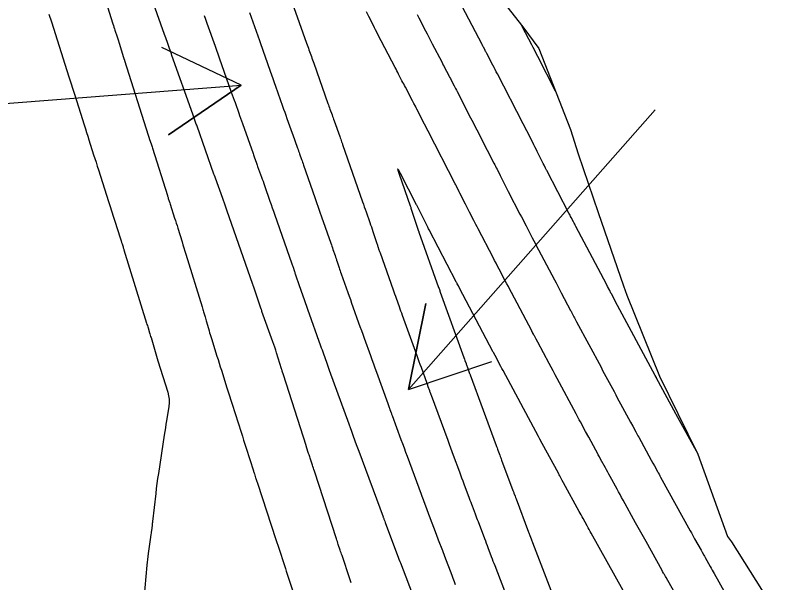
# Model space of a CAD drawing. Extents: x 954385 to 988206, y 1868364 to 1924553.
# Drawn here: x 955263.4 to 955316.1, y 1923586.6 to 1923625.4 of the extents above; entities that cross this region are included whole.
import ezdxf

# ---------------------------------------------------------------- set-up
doc = ezdxf.new("R2010")
doc.units = 0
for name, color, linetype in [('Default', 7, 'Continuous'), ('Ex_Major Contours', 7, 'Continuous'), ('Ex_Minor Contours', 7, 'Continuous'), ('Perimeter', 7, 'Continuous'), ('Slopes', 7, 'Continuous')]:
    doc.layers.add(name, color=color, linetype=linetype)

msp = doc.modelspace()

# ---------------------------------------------------------------- linework, layer by layer
at = {"layer": 'Default'}
msp.add_arc((956111.568, 1924014.493), 954.93, 205.346268, 226.414195, dxfattribs=at)
at = {"layer": 'Ex_Major Contours'}
for points in [[(955309.934, 1923595.595), (955308.562, 1923598.109), (955308.539, 1923598.151), (955307.218, 1923600.589), (955307.201, 1923600.62), (955307.185, 1923600.65), (955307.12, 1923600.772), (955304.398, 1923605.85), (955304.365, 1923605.912), (955304.362, 1923605.918), (955304.131, 1923606.353), (955304.102, 1923606.407), (955304.073, 1923606.462), (955304.044, 1923606.516), (955304.016, 1923606.571), (955303.872, 1923606.844), (955303.786, 1923607.007), (955301.704, 1923610.961), (955301.664, 1923611.037), (955301.624, 1923611.113), (955301.584, 1923611.189), (955301.545, 1923611.265), (955301.386, 1923611.569), (955301.347, 1923611.645), (955301.307, 1923611.721), (955301.268, 1923611.797), (955301.228, 1923611.873), (955299.717, 1923614.776), (955299.696, 1923614.817), (955299.675, 1923614.857), (955299.655, 1923614.898), (955299.634, 1923614.938), (955299.533, 1923615.142), (955299.472, 1923615.264), (955299.059, 1923616.094), (955298.983, 1923616.246), (955298.907, 1923616.398), (955298.83, 1923616.549), (955298.753, 1923616.7), (955298.342, 1923617.5), (955298.1, 1923617.971), (955296.346, 1923621.386), (955296.269, 1923621.535), (955296.191, 1923621.685), (955296.114, 1923621.834), (955296.036, 1923621.983), (955295.621, 1923622.773), (955295.594, 1923622.825), (955295.567, 1923622.877), (955295.54, 1923622.929), (955295.513, 1923622.981), (955295.404, 1923623.189), (955295.377, 1923623.241), (955295.35, 1923623.293), (955295.323, 1923623.345), (955295.296, 1923623.397), (955293.943, 1923626.004)], [(955276.305, 1923625.393), (955276.399, 1923625.129), (955276.493, 1923624.865), (955276.586, 1923624.601), (955276.96, 1923623.545), (955277.054, 1923623.281), (955277.147, 1923623.017), (955277.241, 1923622.753), (955277.334, 1923622.489), (955278.166, 1923620.138), (955278.229, 1923619.96), (955278.292, 1923619.782), (955278.355, 1923619.604), (955278.418, 1923619.425), (955278.669, 1923618.712), (955278.732, 1923618.534), (955278.795, 1923618.356), (955278.858, 1923618.178), (955278.922, 1923618), (955279.653, 1923615.939), (955279.679, 1923615.866), (955279.704, 1923615.793), (955279.73, 1923615.721), (955279.756, 1923615.648), (955279.86, 1923615.356), (955279.886, 1923615.284), (955279.913, 1923615.211), (955279.939, 1923615.138), (955279.965, 1923615.065), (955280.227, 1923614.336), (955280.279, 1923614.19), (955280.331, 1923614.044), (955280.382, 1923613.898), (955280.433, 1923613.751), (955280.802, 1923612.691), (955280.881, 1923612.466), (955280.96, 1923612.241), (955281.038, 1923612.015), (955281.117, 1923611.79), (955282.303, 1923608.397), (955282.323, 1923608.34), (955282.343, 1923608.283), (955282.362, 1923608.226), (955282.381, 1923608.169), (955282.458, 1923607.939), (955282.477, 1923607.882), (955282.496, 1923607.824), (955282.515, 1923607.767), (955282.534, 1923607.71), (955282.82, 1923606.864), (955282.864, 1923606.734), (955282.908, 1923606.604), (955282.954, 1923606.474), (955282.999, 1923606.344), (955283.183, 1923605.826), (955283.229, 1923605.696), (955283.275, 1923605.567), (955283.321, 1923605.437), (955283.367, 1923605.308), (955284.264, 1923602.791), (955284.313, 1923602.653), (955284.362, 1923602.515), (955284.412, 1923602.377), (955284.461, 1923602.239), (955284.66, 1923601.688), (955284.71, 1923601.55), (955284.76, 1923601.412), (955284.81, 1923601.274), (955284.86, 1923601.136), (955286.191, 1923597.46), (955286.212, 1923597.402), (955286.238, 1923597.329), (955286.254, 1923597.285), (955286.393, 1923596.904), (955286.418, 1923596.836), (955286.443, 1923596.767), (955286.468, 1923596.699), (955286.493, 1923596.631), (955286.703, 1923596.059), (955286.747, 1923595.941), (955286.79, 1923595.823), (955286.834, 1923595.705), (955286.878, 1923595.587), (955288.535, 1923591.107), (955288.549, 1923591.068), (955288.563, 1923591.029), (955288.578, 1923590.991), (955288.592, 1923590.952), (955288.65, 1923590.797), (955288.679, 1923590.72), (955288.708, 1923590.643), (955289.57, 1923588.346), (955289.594, 1923588.282), (955289.618, 1923588.219), (955289.678, 1923588.06), (955289.702, 1923587.997), (955289.714, 1923587.965), (955290.694, 1923585.378)]]:
    msp.add_lwpolyline(points, dxfattribs=at)
at = {"layer": 'Ex_Minor Contours'}
for points in [[(955286.346, 1923586.598), (955286.303, 1923586.727), (955286.26, 1923586.856), (955285.729, 1923588.455), (955285.698, 1923588.55), (955285.666, 1923588.646), (955285.634, 1923588.741), (955285.603, 1923588.836), (955285.475, 1923589.218), (955285.444, 1923589.313), (955285.412, 1923589.408), (955285.381, 1923589.504), (955285.35, 1923589.599), (955283.84, 1923594.229), (955283.805, 1923594.334), (955283.771, 1923594.439), (955283.737, 1923594.544), (955283.703, 1923594.648), (955283.546, 1923595.126), (955283.521, 1923595.201), (955283.497, 1923595.277), (955283.472, 1923595.352), (955283.448, 1923595.427), (955283.308, 1923595.859), (955283.296, 1923595.897), (955283.277, 1923595.954), (955283.271, 1923595.973), (955281.728, 1923600.813), (955281.644, 1923601.075), (955281.632, 1923601.113), (955281.621, 1923601.15), (955281.609, 1923601.188), (955281.597, 1923601.225), (955281.257, 1923602.311), (955281.195, 1923602.504), (955281.132, 1923602.697), (955281.066, 1923602.889), (955280.999, 1923603.08), (955280.26, 1923605.153), (955280.243, 1923605.204), (955280.225, 1923605.254), (955280.216, 1923605.279), (955280.207, 1923605.304), (955279.678, 1923606.874), (955279.666, 1923606.909), (955279.651, 1923606.954), (955279.642, 1923606.981), (955277.862, 1923612.074), (955277.838, 1923612.141), (955277.815, 1923612.208), (955277.792, 1923612.275), (955277.768, 1923612.341), (955277.675, 1923612.609), (955277.652, 1923612.675), (955277.628, 1923612.742), (955277.605, 1923612.809), (955277.581, 1923612.875), (955277.084, 1923614.259), (955277.059, 1923614.33), (955277.016, 1923614.449), (955276.999, 1923614.497), (955276.982, 1923614.544), (955275.824, 1923617.807), (955275.8, 1923617.876), (955275.775, 1923617.945), (955275.751, 1923618.014), (955275.727, 1923618.083), (955275.629, 1923618.36), (955275.581, 1923618.498), (955275.532, 1923618.636), (955274.111, 1923622.652), (955274.069, 1923622.771), (955274.027, 1923622.89), (955273.984, 1923623.01), (955273.942, 1923623.129), (955273.773, 1923623.607), (955273.731, 1923623.726), (955273.688, 1923623.845), (955273.646, 1923623.965), (955273.604, 1923624.084), (955271.338, 1923630.466)], [(955281.937, 1923627.369), (955283.307, 1923623.5), (955283.348, 1923623.385), (955283.389, 1923623.27), (955283.43, 1923623.155), (955283.47, 1923623.04), (955283.633, 1923622.58), (955283.674, 1923622.465), (955283.714, 1923622.35), (955283.755, 1923622.235), (955283.796, 1923622.12), (955284.765, 1923619.375), (955284.8, 1923619.276), (955284.835, 1923619.177), (955284.87, 1923619.078), (955284.905, 1923618.979), (955285.045, 1923618.584), (955285.08, 1923618.485), (955285.115, 1923618.387), (955285.15, 1923618.288), (955285.185, 1923618.189), (955285.57, 1923617.112), (955285.603, 1923617.019), (955285.637, 1923616.927), (955285.703, 1923616.741), (955285.72, 1923616.694), (955285.737, 1923616.648), (955285.753, 1923616.601), (955285.769, 1923616.555), (955287.128, 1923612.652), (955287.189, 1923612.479), (955287.249, 1923612.306), (955287.309, 1923612.133), (955287.37, 1923611.96), (955287.625, 1923611.23), (955287.678, 1923611.077), (955287.731, 1923610.923), (955287.783, 1923610.769), (955287.835, 1923610.615), (955288.106, 1923609.799), (955288.125, 1923609.745), (955288.143, 1923609.69), (955288.161, 1923609.635), (955288.18, 1923609.581), (955288.253, 1923609.362), (955288.272, 1923609.308), (955288.291, 1923609.253), (955288.309, 1923609.199), (955288.329, 1923609.144), (955289.219, 1923606.631), (955289.271, 1923606.487), (955289.322, 1923606.343), (955289.373, 1923606.199), (955289.424, 1923606.055), (955289.63, 1923605.478), (955289.681, 1923605.334), (955289.733, 1923605.19), (955289.784, 1923605.046), (955289.836, 1923604.903), (955290.835, 1923602.131), (955290.907, 1923601.932), (955290.979, 1923601.732), (955291.052, 1923601.533), (955291.124, 1923601.333), (955291.517, 1923600.247), (955291.537, 1923600.192), (955291.557, 1923600.137), (955291.577, 1923600.082), (955291.596, 1923600.027), (955291.695, 1923599.753), (955291.715, 1923599.698), (955291.735, 1923599.643), (955291.775, 1923599.533), (955291.795, 1923599.477), (955291.815, 1923599.422), (955292.952, 1923596.336), (955293.047, 1923596.08), (955293.141, 1923595.824), (955293.236, 1923595.568), (955293.331, 1923595.311), (955293.745, 1923594.191), (955293.822, 1923593.983), (955293.899, 1923593.775), (955293.977, 1923593.567), (955294.054, 1923593.359), (955294.42, 1923592.38), (955294.47, 1923592.246), (955294.52, 1923592.113), (955294.57, 1923591.979), (955294.62, 1923591.846), (955294.821, 1923591.312), (955294.871, 1923591.178), (955294.921, 1923591.045), (955294.971, 1923590.911), (955295.022, 1923590.778), (955295.46, 1923589.614), (955295.518, 1923589.46), (955295.576, 1923589.307), (955295.634, 1923589.154), (955295.692, 1923589.001), (955295.924, 1923588.387), (955295.982, 1923588.234), (955296.041, 1923588.081), (955296.099, 1923587.928), (955296.158, 1923587.775), (955297, 1923585.576)], [(955269.469, 1923626.736), (955270.078, 1923624.813), (955270.113, 1923624.702), (955270.148, 1923624.592), (955270.183, 1923624.482), (955270.218, 1923624.372), (955270.358, 1923623.931), (955270.428, 1923623.711), (955270.498, 1923623.491), (955270.805, 1923622.522), (955270.829, 1923622.448), (955270.87, 1923622.318), (955270.876, 1923622.299), (955272.491, 1923617.205), (955272.538, 1923617.057), (955272.585, 1923616.909), (955272.679, 1923616.613), (955272.702, 1923616.539), (955272.726, 1923616.466), (955272.749, 1923616.392), (955272.773, 1923616.318), (955273.797, 1923613.078), (955273.813, 1923613.028), (955273.829, 1923612.977), (955273.845, 1923612.927), (955273.861, 1923612.877), (955273.926, 1923612.677), (955273.958, 1923612.577), (955273.99, 1923612.477), (955274.293, 1923611.536), (955274.349, 1923611.363), (955274.404, 1923611.189), (955274.459, 1923611.015), (955274.513, 1923610.841), (955274.798, 1923609.916), (955274.864, 1923609.704), (955274.929, 1923609.492), (955274.995, 1923609.28), (955275.06, 1923609.068), (955276.172, 1923605.457), (955276.198, 1923605.372), (955276.224, 1923605.286), (955276.25, 1923605.201), (955276.275, 1923605.115), (955276.374, 1923604.772), (955276.399, 1923604.687), (955276.424, 1923604.601), (955276.449, 1923604.515), (955276.473, 1923604.429), (955276.648, 1923603.82), (955276.686, 1923603.69), (955276.724, 1923603.56), (955276.764, 1923603.43), (955276.804, 1923603.301), (955277.183, 1923602.099), (955277.259, 1923601.856), (955277.336, 1923601.612), (955277.412, 1923601.369), (955277.489, 1923601.125), (955277.864, 1923599.928), (955277.952, 1923599.648), (955278.041, 1923599.367), (955278.13, 1923599.087), (955278.219, 1923598.807), (955278.83, 1923596.9), (955278.918, 1923596.626), (955279.006, 1923596.35), (955279.094, 1923596.075), (955279.182, 1923595.8), (955279.673, 1923594.258), (955279.691, 1923594.204), (955279.708, 1923594.15), (955279.725, 1923594.096), (955279.743, 1923594.041), (955279.828, 1923593.778), (955279.848, 1923593.716), (955279.868, 1923593.655), (955279.908, 1923593.531), (955279.928, 1923593.47), (955279.948, 1923593.408), (955281.212, 1923589.55), (955281.276, 1923589.353), (955281.341, 1923589.156), (955281.405, 1923588.959), (955281.469, 1923588.762), (955281.727, 1923587.973), (955281.791, 1923587.776), (955281.856, 1923587.579), (955281.921, 1923587.382), (955281.987, 1923587.185), (955282.579, 1923585.409)], [(955279.399, 1923625.596), (955280.084, 1923623.663), (955280.176, 1923623.403), (955280.268, 1923623.144), (955280.36, 1923622.884), (955280.452, 1923622.624), (955280.819, 1923621.585), (955280.911, 1923621.326), (955281.003, 1923621.066), (955281.095, 1923620.806), (955281.187, 1923620.546), (955281.667, 1923619.186), (955281.741, 1923618.976), (955281.815, 1923618.766), (955281.889, 1923618.557), (955281.963, 1923618.347), (955282.323, 1923617.334), (955282.366, 1923617.212), (955282.41, 1923617.09), (955282.453, 1923616.968), (955282.497, 1923616.846), (955282.689, 1923616.308), (955282.724, 1923616.211), (955282.758, 1923616.115), (955282.792, 1923616.019), (955282.827, 1923615.923), (955282.965, 1923615.538), (955282.999, 1923615.442), (955283.034, 1923615.346), (955283.068, 1923615.25), (955283.101, 1923615.153), (955283.872, 1923612.941), (955283.988, 1923612.607), (955284.104, 1923612.273), (955284.221, 1923611.939), (955284.337, 1923611.606), (955284.964, 1923609.814), (955285.001, 1923609.708), (955285.037, 1923609.603), (955285.073, 1923609.497), (955285.108, 1923609.392), (955285.25, 1923608.965), (955285.285, 1923608.861), (955285.32, 1923608.757), (955285.354, 1923608.654), (955285.389, 1923608.55), (955285.529, 1923608.135), (955285.564, 1923608.032), (955285.6, 1923607.928), (955285.635, 1923607.825), (955285.672, 1923607.722), (955286.123, 1923606.448), (955286.211, 1923606.201), (955286.298, 1923605.955), (955286.386, 1923605.708), (955286.474, 1923605.462), (955286.86, 1923604.378), (955286.954, 1923604.116), (955287.048, 1923603.853), (955287.142, 1923603.59), (955287.236, 1923603.328), (955287.664, 1923602.142), (955287.767, 1923601.857), (955287.87, 1923601.572), (955287.973, 1923601.287), (955288.076, 1923601.002), (955288.854, 1923598.853), (955288.879, 1923598.784), (955288.904, 1923598.715), (955288.954, 1923598.576), (955288.967, 1923598.541), (955288.979, 1923598.506), (955288.992, 1923598.471), (955289.004, 1923598.437), (955289.084, 1923598.218), (955289.101, 1923598.17), (955289.119, 1923598.122), (955289.136, 1923598.074), (955289.154, 1923598.027), (955289.754, 1923596.398), (955289.86, 1923596.111), (955289.966, 1923595.823), (955290.072, 1923595.536), (955290.178, 1923595.249), (955291.14, 1923592.649), (955291.185, 1923592.525), (955291.231, 1923592.402), (955291.277, 1923592.279), (955291.323, 1923592.156), (955291.507, 1923591.663), (955291.553, 1923591.54), (955291.599, 1923591.417), (955291.646, 1923591.293), (955291.692, 1923591.17), (955292.164, 1923589.912), (955292.211, 1923589.788), (955292.258, 1923589.663), (955292.304, 1923589.539), (955292.351, 1923589.415), (955292.539, 1923588.917), (955292.586, 1923588.792), (955292.633, 1923588.668), (955292.68, 1923588.544), (955292.727, 1923588.419), (955293.218, 1923587.122), (955293.3, 1923586.907), (955293.382, 1923586.691), (955293.464, 1923586.475)], [(955308.796, 1923585.287), (955307.86, 1923586.951), (955307.819, 1923587.026), (955307.748, 1923587.152), (955307.721, 1923587.199), (955307.695, 1923587.246), (955307.63, 1923587.365), (955307.59, 1923587.436), (955306.496, 1923589.416), (955306.319, 1923589.737), (955306.141, 1923590.057), (955305.964, 1923590.378), (955305.787, 1923590.698), (955304.936, 1923592.237), (955304.83, 1923592.429), (955304.724, 1923592.621), (955304.618, 1923592.814), (955304.513, 1923593.006), (955304.044, 1923593.865), (955303.962, 1923594.014), (955303.881, 1923594.163), (955303.8, 1923594.312), (955303.719, 1923594.461), (955303.394, 1923595.056), (955303.312, 1923595.205), (955303.231, 1923595.354), (955303.15, 1923595.503), (955303.069, 1923595.652), (955302.582, 1923596.551), (955302.367, 1923596.948), (955302.009, 1923597.609), (955301.937, 1923597.742), (955301.866, 1923597.874), (955301.794, 1923598.006), (955301.723, 1923598.139), (955300.425, 1923600.565), (955300.287, 1923600.823), (955300.149, 1923601.082), (955300.011, 1923601.34), (955299.873, 1923601.598), (955299.094, 1923603.05), (955298.991, 1923603.243), (955298.866, 1923603.477), (955298.836, 1923603.533), (955298.806, 1923603.588), (955298.747, 1923603.7), (955298.732, 1923603.727), (955298.717, 1923603.755), (955298.703, 1923603.783), (955298.688, 1923603.811), (955297.3, 1923606.448), (955297.195, 1923606.647), (955297.091, 1923606.846), (955296.986, 1923607.045), (955296.881, 1923607.244), (955296.462, 1923608.04), (955296.357, 1923608.239), (955296.253, 1923608.438), (955296.149, 1923608.637), (955296.045, 1923608.837), (955295.022, 1923610.804), (955294.949, 1923610.944), (955294.876, 1923611.085), (955294.803, 1923611.225), (955294.73, 1923611.365), (955294.437, 1923611.928), (955294.365, 1923612.068), (955294.293, 1923612.208), (955294.222, 1923612.348), (955294.152, 1923612.489), (955293.784, 1923613.228), (955293.731, 1923613.334), (955293.678, 1923613.44), (955293.572, 1923613.652), (955293.546, 1923613.705), (955293.519, 1923613.758), (955293.492, 1923613.811), (955293.465, 1923613.864), (955291.609, 1923617.477), (955291.362, 1923617.958), (955290.835, 1923618.985), (955290.81, 1923619.033), (955290.786, 1923619.08), (955290.761, 1923619.128), (955290.736, 1923619.175), (955290.637, 1923619.365), (955290.612, 1923619.412), (955290.587, 1923619.46), (955290.562, 1923619.507), (955290.537, 1923619.555), (955290.057, 1923620.476), (955289.999, 1923620.588), (955289.941, 1923620.7), (955289.883, 1923620.811), (955289.824, 1923620.923), (955289.592, 1923621.371), (955289.534, 1923621.483), (955289.476, 1923621.595), (955289.418, 1923621.707), (955289.36, 1923621.819), (955288.185, 1923624.084), (955288.105, 1923624.238), (955288.025, 1923624.392), (955287.946, 1923624.546), (955287.867, 1923624.701), (955287.55, 1923625.319), (955287.391, 1923625.628)], [(955265.709, 1923625.483), (955265.882, 1923624.938), (955266.935, 1923621.619), (955267.069, 1923621.196), (955267.203, 1923620.773), (955267.337, 1923620.35), (955267.471, 1923619.927), (955268.112, 1923617.899), (955268.193, 1923617.644), (955268.274, 1923617.388), (955268.355, 1923617.133), (955268.436, 1923616.877), (955268.76, 1923615.855), (955268.841, 1923615.599), (955268.922, 1923615.344), (955269.003, 1923615.088), (955269.085, 1923614.833), (955269.771, 1923612.672), (955269.816, 1923612.53), (955269.861, 1923612.388), (955269.906, 1923612.245), (955269.951, 1923612.103), (955270.131, 1923611.533), (955270.177, 1923611.391), (955270.222, 1923611.249), (955270.268, 1923611.106), (955270.313, 1923610.964), (955270.636, 1923609.967), (955270.669, 1923609.864), (955270.702, 1923609.761), (955270.768, 1923609.556), (955270.785, 1923609.504), (955270.801, 1923609.453), (955270.817, 1923609.401), (955270.833, 1923609.35), (955272.378, 1923604.346), (955272.403, 1923604.264), (955272.429, 1923604.182), (955272.454, 1923604.1), (955272.479, 1923604.018), (955272.58, 1923603.69), (955272.605, 1923603.608), (955272.63, 1923603.526), (955272.655, 1923603.443), (955272.679, 1923603.361), (955273.098, 1923601.919), (955273.112, 1923601.869), (955273.127, 1923601.818), (955273.13, 1923601.806), (955273.134, 1923601.793), (955273.138, 1923601.781), (955273.142, 1923601.768), (955273.819, 1923599.617), (955273.879, 1923599.379), (955273.912, 1923599.14), (955273.916, 1923598.898), (955273.891, 1923598.655), (955273.738, 1923597.676), (955273.7, 1923597.431), (955273.662, 1923597.187), (955273.625, 1923596.942), (955273.587, 1923596.697), (955273.183, 1923594.066), (955273.133, 1923593.725), (955273.085, 1923593.384), (955273.041, 1923593.041), (955273.001, 1923592.699), (955272.782, 1923590.78), (955272.774, 1923590.711), (955272.766, 1923590.642), (955272.758, 1923590.573), (955272.749, 1923590.504), (955272.707, 1923590.164), (955272.703, 1923590.126), (955272.698, 1923590.089), (955272.692, 1923590.051), (955272.687, 1923590.014), (955272.666, 1923589.863), (955272.66, 1923589.826), (955272.655, 1923589.788), (955272.65, 1923589.75), (955272.645, 1923589.713), (955272.494, 1923588.595), (955272.468, 1923588.396), (955272.444, 1923588.197), (955272.422, 1923587.998), (955272.403, 1923587.798), (955272.186, 1923585.469)], [(955290.852, 1923625.453), (955290.967, 1923625.231), (955291.429, 1923624.34), (955291.544, 1923624.118), (955291.66, 1923623.895), (955291.775, 1923623.672), (955291.891, 1923623.45), (955292.538, 1923622.203), (955292.592, 1923622.1), (955292.646, 1923621.996), (955292.699, 1923621.893), (955292.753, 1923621.789), (955292.974, 1923621.365), (955293.026, 1923621.266), (955293.077, 1923621.168), (955293.128, 1923621.07), (955293.18, 1923620.972), (955293.386, 1923620.579), (955293.437, 1923620.481), (955293.488, 1923620.382), (955293.539, 1923620.284), (955293.59, 1923620.185), (955294.513, 1923618.39), (955294.683, 1923618.059), (955294.853, 1923617.727), (955295.023, 1923617.396), (955295.193, 1923617.065), (955296.109, 1923615.282), (955296.161, 1923615.18), (955296.213, 1923615.078), (955296.265, 1923614.976), (955296.316, 1923614.873), (955296.531, 1923614.44), (955296.577, 1923614.349), (955296.622, 1923614.258), (955296.667, 1923614.167), (955296.712, 1923614.077), (955296.893, 1923613.714), (955296.938, 1923613.623), (955296.984, 1923613.532), (955297.03, 1923613.442), (955297.077, 1923613.352), (955297.88, 1923611.81), (955297.986, 1923611.606), (955298.092, 1923611.403), (955298.198, 1923611.199), (955298.303, 1923610.996), (955298.726, 1923610.182), (955298.832, 1923609.979), (955298.939, 1923609.775), (955299.045, 1923609.572), (955299.152, 1923609.369), (955300.235, 1923607.313), (955300.351, 1923607.093), (955300.467, 1923606.872), (955300.583, 1923606.652), (955300.699, 1923606.431), (955301.344, 1923605.206), (955301.37, 1923605.157), (955301.395, 1923605.109), (955301.421, 1923605.06), (955301.447, 1923605.011), (955301.573, 1923604.774), (955301.602, 1923604.719), (955301.631, 1923604.665), (955301.748, 1923604.447), (955303.42, 1923601.328), (955303.531, 1923601.12), (955303.643, 1923600.912), (955303.754, 1923600.703), (955303.865, 1923600.495), (955304.311, 1923599.663), (955304.422, 1923599.455), (955304.534, 1923599.247), (955304.646, 1923599.039), (955304.758, 1923598.832), (955305.44, 1923597.573), (955305.592, 1923597.294), (955305.794, 1923596.921), (955305.844, 1923596.828), (955305.895, 1923596.735), (955305.945, 1923596.642), (955305.996, 1923596.549), (955306.856, 1923594.973), (955306.961, 1923594.781), (955307.066, 1923594.588), (955307.276, 1923594.204), (955307.329, 1923594.107), (955307.382, 1923594.011), (955307.435, 1923593.915), (955307.488, 1923593.819), (955309.519, 1923590.148), (955309.593, 1923590.013), (955309.668, 1923589.877), (955309.743, 1923589.742), (955309.818, 1923589.607), (955310.255, 1923588.816), (955310.303, 1923588.729), (955310.319, 1923588.7), (955310.438, 1923588.487), (955310.482, 1923588.41), (955310.525, 1923588.333), (955310.879, 1923587.704), (955310.945, 1923587.586), (955311.011, 1923587.468), (955311.077, 1923587.351), (955311.143, 1923587.233), (955312.769, 1923584.338)], [(955300.317, 1923620.22), (955299.101, 1923622.586), (955298.998, 1923622.787), (955298.894, 1923622.987), (955298.79, 1923623.187), (955298.686, 1923623.387), (955298.057, 1923624.585), (955298.054, 1923624.59), (955297.981, 1923624.731)], [(955304.925, 1923586.057), (955302.752, 1923589.989), (955302.683, 1923590.113), (955302.614, 1923590.237), (955302.546, 1923590.361), (955302.477, 1923590.486), (955302.202, 1923590.982), (955302.134, 1923591.107), (955302.065, 1923591.231), (955301.997, 1923591.356), (955301.929, 1923591.48), (955300.859, 1923593.438), (955300.772, 1923593.598), (955300.626, 1923593.866), (955300.597, 1923593.919), (955300.568, 1923593.973), (955300.539, 1923594.026), (955300.51, 1923594.08), (955299.41, 1923596.108), (955299.245, 1923596.413), (955299.221, 1923596.457), (955299.197, 1923596.501), (955299.174, 1923596.545), (955299.15, 1923596.588), (955296.728, 1923601.117), (955296.656, 1923601.252), (955296.583, 1923601.387), (955296.403, 1923601.724), (955296.294, 1923601.927), (955296.077, 1923602.332), (955296.062, 1923602.36), (955296.036, 1923602.409), (955296.032, 1923602.416), (955293.751, 1923606.749), (955293.678, 1923606.89), (955293.604, 1923607.03), (955293.585, 1923607.065), (955293.567, 1923607.1), (955293.548, 1923607.135), (955293.53, 1923607.171), (955291.676, 1923610.738), (955291.646, 1923610.796), (955291.616, 1923610.853), (955291.608, 1923610.868), (955291.601, 1923610.882), (955291.593, 1923610.897), (955291.586, 1923610.912), (955290.842, 1923612.406), (955290.825, 1923612.439), (955290.822, 1923612.446), (955289.729, 1923614.572), (955289.591, 1923614.828), (955289.528, 1923614.906), (955289.541, 1923614.806), (955289.63, 1923614.53), (955290.385, 1923612.362), (955290.402, 1923612.315), (955290.418, 1923612.267), (955290.427, 1923612.243), (955290.435, 1923612.219), (955290.963, 1923610.634), (955290.97, 1923610.611), (955290.982, 1923610.578), (955290.985, 1923610.566), (955292.327, 1923606.782), (955292.354, 1923606.706), (955292.399, 1923606.579), (955292.417, 1923606.528), (955292.436, 1923606.477), (955294.053, 1923601.993), (955294.089, 1923601.892), (955294.125, 1923601.792), (955294.198, 1923601.591), (955294.216, 1923601.54), (955294.235, 1923601.49), (955294.253, 1923601.44), (955294.271, 1923601.389), (955294.445, 1923600.904), (955294.456, 1923600.876), (955294.474, 1923600.825), (955294.477, 1923600.818), (955296.254, 1923595.993), (955296.285, 1923595.909), (955296.317, 1923595.824), (955296.348, 1923595.739), (955296.379, 1923595.655), (955296.504, 1923595.316), (955296.536, 1923595.232), (955296.567, 1923595.147), (955296.598, 1923595.063), (955296.63, 1923594.978), (955297.405, 1923592.905), (955297.423, 1923592.857), (955297.441, 1923592.809), (955297.458, 1923592.761), (955297.476, 1923592.713), (955297.548, 1923592.521), (955297.584, 1923592.426), (955297.621, 1923592.33), (955298.474, 1923590.065), (955298.497, 1923590.006), (955298.519, 1923589.946), (955298.542, 1923589.887), (955298.564, 1923589.828), (955298.654, 1923589.59), (955298.677, 1923589.53), (955298.699, 1923589.471), (955298.722, 1923589.412), (955298.744, 1923589.352), (955300.338, 1923585.191)]]:
    msp.add_lwpolyline(points, dxfattribs=at)
at = {"layer": 'Perimeter'}
msp.add_lwpolyline([(955273.267, 1923656.841), (955279.531, 1923648.743), (955286.148, 1923640.812), (955292.054, 1923632.545), (955295.488, 1923627.927), (955298.082, 1923624.602), (955299.179, 1923623.124), (955301.346, 1923617.593), (955301.863, 1923615.934), (955303.227, 1923611.911), (955304.954, 1923606.907), (955305.182, 1923606.255), (955307.412, 1923600.728), (955308.662, 1923598.17), (955310.032, 1923595.397), (955312.07, 1923589.755), (955312.339, 1923589.398), (955315.279, 1923584.732)], dxfattribs=at)
at = {"layer": 'Slopes'}
for points in [[(955257.131, 1923618.928), (955278.83, 1923620.616), (955273.883, 1923617.222), (955278.83, 1923620.616), (955273.417, 1923623.204)], [(955307.131, 1923618.928), (955290.272, 1923599.814), (955291.459, 1923605.695), (955290.272, 1923599.814), (955295.959, 1923601.726)]]:
    msp.add_lwpolyline(points, dxfattribs=at)

doc.saveas('drawing.dxf')
